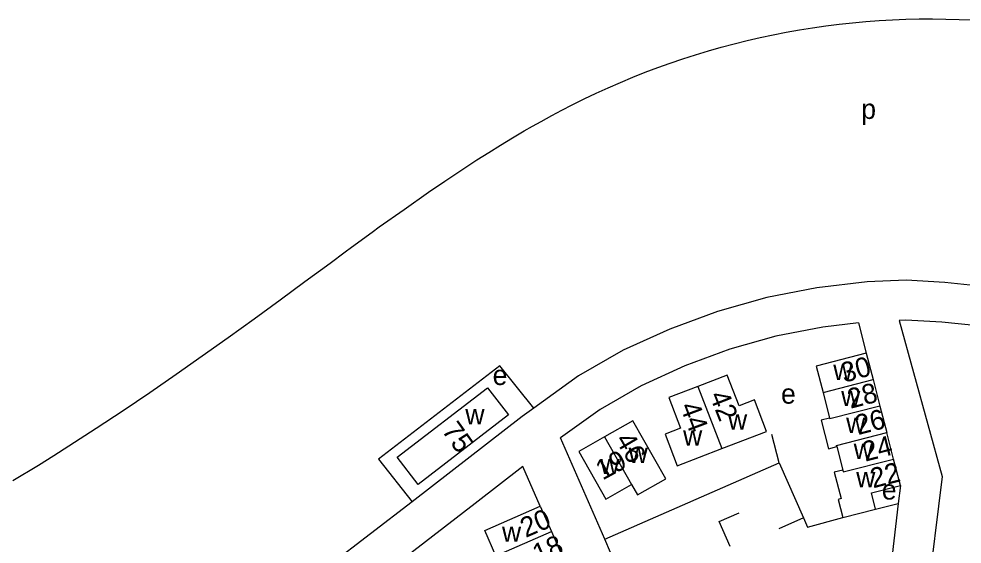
# Model space of a CAD drawing. Extents: x 159441 to 162086, y 388175 to 389787.
# Drawn here: x 161032.2 to 161222.1, y 389681.6 to 389787.3 of the extents above; entities that cross this region are included whole.
import ezdxf

# ---------------------------------------------------------------- set-up
doc = ezdxf.new("R2010")
doc.units = 0
for name, color, linetype in [('BLT_Basislijn', 7, 'Continuous'), ('BLT_Bebouwing', 7, 'Continuous'), ('BLT_Centroide', 7, 'Continuous'), ('BLT_Gemeentegrens', 7, 'Continuous'), ('BLT_Huisnummer', 7, 'Continuous'), ('BLT_Huisnummer_ tussenligend', 7, 'Continuous'), ('BLT_Onderverdeling_panden', 7, 'Continuous')]:
    doc.layers.add(name, color=color, linetype=linetype)

msp = doc.modelspace()

# ---------------------------------------------------------------- linework, layer by layer
at = {"layer": 'BLT_Basislijn'}
for p, q in [((161201.27, 389726.11), (161202.79, 389720.05)), ((161185.27, 389697.97), (161183.8, 389703.68)), ((161150.15, 389682.6), (161141.24, 389702.96)), ((161150.15, 389682.6), (161185.27, 389697.97)), ((161185.27, 389697.97), (161190.17, 389686.87)), ((161137.18, 389689.21), (161133.67, 389697.24)), ((161209.67, 389693.41), (161209.25, 389689.77)), ((161204.7, 389688.64), (161209.25, 389689.77)), ((161209.25, 389689.77), (161207.83, 389677.61)), ((161190.17, 389686.87), (161185.18, 389684.7)), ((161154.75, 389672.1), (161150.15, 389682.6))]:
    msp.add_line(p, q, dxfattribs=at)
for points in [[(161304.84, 389697.58), (161303.37, 389699.06), (161295.94, 389705.39), (161287.93, 389710.72), (161280.69, 389715.4), (161272.98, 389719.39), (161265.18, 389723.03), (161257.11, 389726.22), (161248.85, 389728.79), (161241.42, 389730.74), (161233.88, 389732.3), (161226.27, 389733.48), (161218.63, 389734.23), (161210.87, 389734.71), (161203.02, 389734.37), (161192.85, 389733.16), (161182.76, 389731.25), (161172.85, 389728.45), (161163.24, 389724.86), (161153.87, 389720.61), (161144.89, 389715.44), (161135.88, 389708.96)], [(161201.27, 389726.11), (161194.07, 389725.25), (161184.59, 389723.46), (161175.34, 389720.84), (161166.29, 389717.46), (161157.52, 389713.48), (161149.23, 389708.71), (161141.24, 389702.96)], [(161238.6, 389723.15), (161232.46, 389724.43), (161225.26, 389725.54), (161217.99, 389726.26), (161210.79, 389726.7), (161209.43, 389726.64)], [(161209.43, 389726.64), (161218.11, 389695.19), (161215.1, 389670.8), (161220.89, 389645.72), (161219.41, 389591.02)], [(161135.88, 389708.96), (161129.06, 389717.51), (161104.64, 389698.7), (161111.37, 389690.1)], [(161135.88, 389708.96), (161133.52, 389707.26), (161119.2, 389696.12), (161111.37, 389690.1)], [(161133.67, 389697.24), (161124.1, 389689.8), (161099.35, 389670.75), (161088.81, 389663.47)], [(161111.37, 389690.1), (161094.64, 389677.22), (161062.84, 389655.24), (161040.67, 389642.16), (161034.1, 389638.75)], [(161175.39, 389681.13), (161173.21, 389686.16), (161177.2, 389687.9)], [(161190.17, 389686.87), (161191.01, 389684.98), (161198.12, 389686.94)]]:
    msp.add_lwpolyline(points, dxfattribs=at)
at = {"layer": 'BLT_Bebouwing'}
for p, q in [((161202.79, 389720.05), (161204.17, 389714.72)), ((161204.17, 389714.72), (161205.54, 389709.39)), ((161194.12, 389712.13), (161195.44, 389706.98)), ((161205.54, 389709.39), (161206.92, 389704.06)), ((161208.3, 389698.73), (161206.92, 389704.06)), ((161196.87, 389701.22), (161198.08, 389696.51)), ((161209.67, 389693.41), (161208.3, 389698.73)), ((161137.18, 389689.21), (161139.42, 389684.12)), ((161198.12, 389686.94), (161204.7, 389688.64)), ((161139.42, 389684.12), (161141.66, 389679.01))]:
    msp.add_line(p, q, dxfattribs=at)
for points in [[(161202.79, 389720.05), (161192.75, 389717.44), (161194.12, 389712.13)], [(161173.74, 389700.82), (161182.73, 389704.26), (161180.29, 389710.64), (161177.19, 389709.45), (161174.79, 389715.6), (161168.93, 389713.35)], [(161168.93, 389713.35), (161163.07, 389711.1), (161165.43, 389704.95), (161162.3, 389703.74), (161164.74, 389697.37), (161173.74, 389700.82)], [(161195.44, 389706.98), (161193.7, 389706.53), (161195.18, 389700.79), (161196.87, 389701.22)], [(161155.57, 389693.62), (161156.75, 389691.53), (161162.46, 389694.77), (161155.83, 389706.43), (161150.14, 389703.2)], [(161150.14, 389703.2), (161144.94, 389700.25), (161150.37, 389690.67), (161155.57, 389693.62)], [(161198.08, 389696.51), (161196.37, 389696.1), (161197.75, 389690.77), (161197.17, 389690.61), (161198.12, 389686.94)], [(161204.7, 389688.64), (161203.86, 389691.9), (161209.67, 389693.41)], [(161128.26, 389679.23), (161126.02, 389684.35), (161137.18, 389689.21)]]:
    msp.add_lwpolyline(points, dxfattribs=at)
msp.add_lwpolyline([(161126.56, 389713.06), (161130.77, 389707.62), (161112.57, 389693.62), (161108.4, 389699.07)], close=True, dxfattribs=at)
at = {"layer": 'BLT_Gemeentegrens'}
msp.add_lwpolyline([(161031, 389694.39), (161036.16, 389697.5), (161039.23, 389699.43), (161042.26, 389701.35), (161047.75, 389704.91), (161053.18, 389708.51), (161058.55, 389712.15), (161063.87, 389715.81), (161069.14, 389719.51), (161074.37, 389723.22), (161079.55, 389726.95), (161084.8, 389730.77), (161089.8, 389734.43), (161094.88, 389738.18), (161097.9, 389740.41), (161099.19, 389741.37), (161103.31, 389744.42), (161104.74, 389745.43), (161109.76, 389748.98), (161114.71, 389752.43), (161117.97, 389754.66), (161121.2, 389756.82), (161124.41, 389758.92), (161126.81, 389760.45), (161129.2, 389761.93), (161131.57, 389763.37), (161133.95, 389764.75), (161135.63, 389765.71), (161137.39, 389766.68), (161139.51, 389767.86), (161141.55, 389768.94), (161143.59, 389770), (161146, 389771.2), (161148.42, 389772.35), (161150.87, 389773.47), (161153.33, 389774.54), (161155.81, 389775.57), (161158.3, 389776.56), (161160.82, 389777.51), (161163.35, 389778.42), (161165.89, 389779.28), (161168.45, 389780.1), (161171.02, 389780.88), (161173.61, 389781.61), (161176.21, 389782.3), (161178.82, 389782.95), (161181.44, 389783.55), (161184.07, 389784.11), (161186.71, 389784.62), (161189.36, 389785.09), (161192.01, 389785.52), (161194.68, 389785.9), (161197.35, 389786.23), (161200.02, 389786.52), (161202.7, 389786.77), (161205.38, 389786.97), (161208.07, 389787.12), (161210.76, 389787.23), (161213.45, 389787.3), (161216.15, 389787.32), (161218.84, 389787.29), (161221.53, 389787.22), (161224.22, 389787.1)], dxfattribs=at)
at = {"layer": 'BLT_Onderverdeling_panden'}
for p, q in [((161194.12, 389712.13), (161204.17, 389714.72)), ((161168.93, 389713.35), (161173.74, 389700.82)), ((161150.14, 389703.2), (161155.57, 389693.62)), ((161128.26, 389679.23), (161139.42, 389684.12))]:
    msp.add_line(p, q, dxfattribs=at)
for points in [[(161205.54, 389709.39), (161195.49, 389706.8), (161195.44, 389706.98)], [(161196.87, 389701.22), (161196.81, 389701.45), (161206.92, 389704.06)], [(161198.08, 389696.51), (161198.18, 389696.12), (161208.3, 389698.73)]]:
    msp.add_lwpolyline(points, dxfattribs=at)

# ---------------------------------------------------------------- texts
at = {"layer": 'BLT_Centroide'}
for s, p in [('p', (161201.8, 389767.18)), ('e', (161127.59, 389713.62)), ('w', (161196.17, 389714.62)), ('e', (161185.65, 389709.87)), ('w', (161197.75, 389709.37)), ('w', (161122.09, 389705.7)), ('w', (161174.97, 389704.65)), ('w', (161198.76, 389703.97)), ('w', (161165.93, 389701.43)), ('w', (161200.28, 389698.72)), ('w', (161154.96, 389697.92)), ('w', (161149.24, 389695.69)), ('w', (161200.78, 389693.06)), ('e', (161205.94, 389690.57)), ('w', (161129.47, 389682.07))]:
    msp.add_text(s, height=4, dxfattribs=at).set_placement(p)
at = {"layer": 'BLT_Huisnummer'}
for s, rotation, p in [('30', 15.4703, (161198.34, 389714.05)), ('42', 291.4703, (161171.18, 389711.55)), ('44', 290.4703, (161165.26, 389709.36)), ('26', 14.4703, (161201.18, 389703.54)), ('75', 305.4703, (161117.23, 389704.44)), ('46', 300.4703, (161152.19, 389702.62)), ('19', 28.4703, (161149.73, 389694.39)), ('22', 14.4703, (161204.2, 389692.82)), ('20', 23.4703, (161134.24, 389682.83))]:
    msp.add_text(s, height=4, rotation=rotation, dxfattribs=at).set_placement(p)
at = {"layer": 'BLT_Huisnummer_ tussenligend'}
for s, rotation, p in [('28', 14.4703, (161199.62, 389708.83)), ('24', 14.4703, (161202.61, 389698.18)), ('18', 23.4703, (161136.72, 389677.56))]:
    msp.add_text(s, height=4, rotation=rotation, dxfattribs=at).set_placement(p)

doc.saveas('drawing.dxf')
